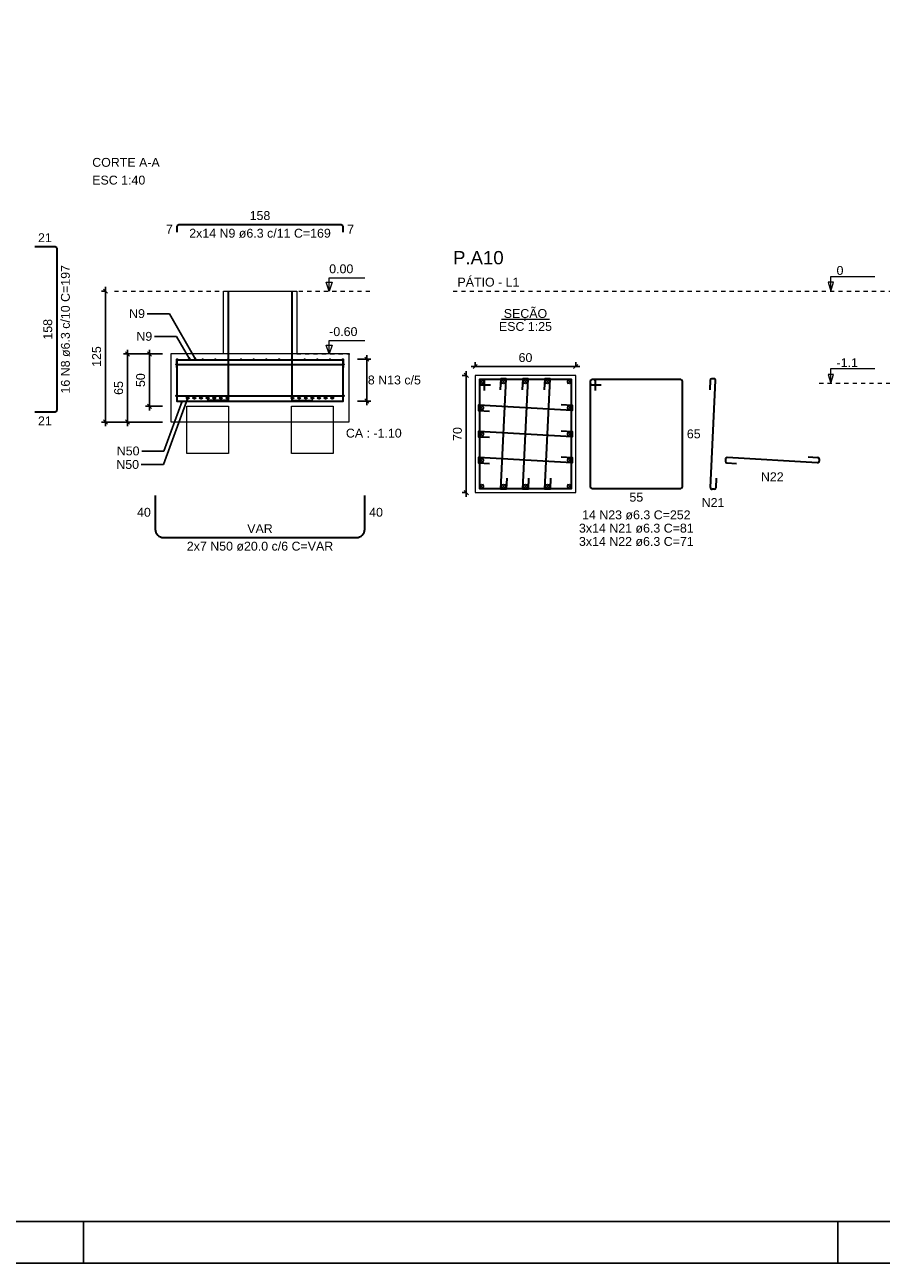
# Model space of a CAD drawing. Header units: millimetres. Extents: x 10 to 1250, y -62 to 528.
# Tile 305 of 656: x 555 to 576, y 69 to 98. Entities that reach past the tile are written whole.
import ezdxf

# ---------------------------------------------------------------- set-up
doc = ezdxf.new("R2010")
doc.units = ezdxf.units.MM
doc.header["$LTSCALE"] = 0.05
doc.linetypes.add('DOT', pattern=[6.35, 0, -6.35])
for name, color, linetype, lineweight in [('Descrição da armadura', 7, 'Continuous', 5), ('DT-Barras na forma', 2, 'Continuous', 30), ('DT-Barras no corte', 5, 'Continuous', 5), ('DT-Barras rebatidas', 2, 'Continuous', 30), ('DT-Cotas', 9, 'Continuous', 5), ('DT-Forma', 5, 'Continuous', 5), ('DT-Pontilhado', 9, 'DOT', 5), ('DT-Textos', 7, 'Continuous', 5), ('DT-Título', 3, 'Continuous', 20), ('Textos armaduras', 7, 'Continuous', 5)]:
    doc.layers.add(name, color=color, linetype=linetype, lineweight=lineweight)
doc.layers.add('FOLHA_PADRÃO', color=7, linetype='Continuous')
doc.styles.add('Arial', font='arial.ttf')
doc.styles.get("Standard").update_dxf_attribs({"font": 'arial.ttf'})
doc.dimstyles.get("Standard").update_dxf_attribs({"dimtxt": 0.18, "dimasz": 0.18, "dimexe": 0.18, "dimexo": 0.0625, "dimgap": 0.1, "dimtad": 1, "dimzin": 0, "dimdsep": 46, "dimtxsty": 'Standard', "dimblk": 'OBLIQUE', "dimcen": 0.1, "dimadec": 0, "dimazin": 0, "dimtfac": 1, "dimtofl": 0, "dimtmove": 0, "dimatfit": 3, "dimldrblk": 'OBLIQUE', "dimfxl": 1, "dimtolj": 1, "dimtzin": 0, "dimarcsym": 1})
doc.dimstyles.new('UM_25.000000', dxfattribs={"dimtxt": 0.18, "dimasz": 0.1, "dimexe": 0.1, "dimexo": 0.2, "dimgap": 0, "dimtad": 1, "dimtih": 1, "dimtoh": 1, "dimdec": 1, "dimlfac": 25, "dimzin": 0, "dimdsep": 46, "dimtxsty": 'Standard', "dimcen": 0.09, "dimdle": 0.1, "dimadec": 1, "dimazin": 2, "dimtfac": 1, "dimtdec": 4, "dimtofl": 0, "dimtmove": 0, "dimatfit": 3, "dimfxl": 1, "dimtolj": 1, "dimarcsym": 0})
doc.dimstyles.new('UM_40.000000', dxfattribs={"dimtxt": 0.18, "dimasz": 0.1, "dimexe": 0.1, "dimexo": 0.2, "dimgap": 0, "dimtad": 1, "dimtih": 1, "dimtoh": 1, "dimdec": 1, "dimlfac": 40, "dimzin": 0, "dimdsep": 46, "dimtxsty": 'Standard', "dimcen": 0.09, "dimdle": 0.1, "dimadec": 1, "dimazin": 2, "dimtfac": 1, "dimtdec": 4, "dimtofl": 0, "dimtmove": 0, "dimatfit": 3, "dimfxl": 1, "dimtolj": 1, "dimarcsym": 0})

# ---------------------------------------------------------------- blocks, each defined once
blk = doc.blocks.new('A1EST. 1500')
at = {"layer": 'FOLHA_PADRÃO', "color": 1, "linetype": 'Continuous'}
for p, q in [((77.5, 0), (77.5, 1)), ((95.5, 0), (95.5, 1)), ((0, 0), (150.008, 0))]:
    blk.add_line(p, q, dxfattribs=at)
at = {"layer": 'FOLHA_PADRÃO', "color": 6, "linetype": 'Continuous'}
blk.add_lwpolyline([(149, 58.4), (149, 1), (1, 1), (1, 58.4), (149, 58.4)], dxfattribs=at)
blk = doc.blocks.new('_Oblique')
at = {"color": 0, "linetype": 'ByBlock', "lineweight": -2}
blk.add_line((-0.5, -0.5), (0.5, 0.5), dxfattribs=at)
blk = doc.blocks.new('*D987')
at = {"layer": 'Defpoints', "color": 0, "transparency": 16777216}
for p in [(566.066, 89.731), (565.854, 86.931), (566.066, 86.931)]:
    blk.add_point(p, dxfattribs=at)
at = {"layer": 'DT-Cotas', "color": 0, "lineweight": -2, "transparency": 16777216}
for p, q in [((565.866, 89.731), (565.754, 89.731)), ((565.854, 89.831), (565.854, 86.831)), ((565.866, 86.931), (565.754, 86.931))]:
    blk.add_line(p, q, dxfattribs=at)
at = {"layer": 'DT-Cotas', "color": 0, "lineweight": -2, "transparency": 16777216, "xscale": 0.1, "yscale": 0.1, "zscale": 0.1}
for p, rotation in [((565.854, 89.731), 90), ((565.854, 86.931), 270)]:
    blk.add_blockref('_Oblique', p, dxfattribs=dict(at, rotation=rotation))
at = {"layer": 'DT-Cotas', "transparency": 16777216, "insert": (565.642, 88.331), "char_height": 0.2118, "attachment_point": 5, "rotation": 90, "style": 'Arial'}
blk.add_mtext('\\A1;70', dxfattribs=at)
blk = doc.blocks.new('*D988')
at = {"layer": 'Defpoints', "color": 0, "transparency": 16777216}
for p in [(568.466, 89.943), (566.066, 89.731), (568.466, 89.731)]:
    blk.add_point(p, dxfattribs=at)
at = {"layer": 'DT-Cotas', "color": 0, "lineweight": -2, "transparency": 16777216}
for p, q in [((565.966, 89.943), (568.566, 89.943)), ((566.066, 89.931), (566.066, 90.043)), ((568.466, 89.931), (568.466, 90.043))]:
    blk.add_line(p, q, dxfattribs=at)
at = {"layer": 'DT-Cotas', "color": 0, "lineweight": -2, "transparency": 16777216, "xscale": 0.1, "yscale": 0.1, "zscale": 0.1, "rotation": 180}
blk.add_blockref('_Oblique', (566.066, 89.943), dxfattribs=at)
at = {"layer": 'DT-Cotas', "color": 0, "lineweight": -2, "transparency": 16777216, "xscale": 0.1, "yscale": 0.1, "zscale": 0.1}
blk.add_blockref('_Oblique', (568.466, 89.943), dxfattribs=at)
at = {"layer": 'DT-Cotas', "transparency": 16777216, "insert": (567.266, 90.155), "char_height": 0.2118, "attachment_point": 5, "rotation": 0.0057, "style": 'Arial'}
blk.add_mtext('\\A1;60', dxfattribs=at)
blk = doc.blocks.new('*D980')
at = {"layer": 'Defpoints', "color": 0, "transparency": 16777216}
for p in [(558.805, 90.243), (558.293, 88.993), (558.805, 88.993)]:
    blk.add_point(p, dxfattribs=at)
at = {"layer": 'DT-Cotas', "color": 0, "lineweight": -2, "transparency": 16777216}
for p, q in [((558.605, 90.243), (558.193, 90.243)), ((558.293, 90.343), (558.293, 88.893)), ((558.605, 88.993), (558.193, 88.993))]:
    blk.add_line(p, q, dxfattribs=at)
at = {"layer": 'DT-Cotas', "color": 0, "lineweight": -2, "transparency": 16777216, "xscale": 0.1, "yscale": 0.1, "zscale": 0.1}
for p, rotation in [((558.293, 90.243), 90), ((558.293, 88.993), 270)]:
    blk.add_blockref('_Oblique', p, dxfattribs=dict(at, rotation=rotation))
at = {"layer": 'DT-Cotas', "transparency": 16777216, "insert": (558.081, 89.618), "char_height": 0.2118, "attachment_point": 5, "rotation": 90, "style": 'Arial'}
blk.add_mtext('\\A1;50', dxfattribs=at)
blk = doc.blocks.new('*D981')
at = {"layer": 'Defpoints', "color": 0, "transparency": 16777216}
for p in [(558.805, 90.243), (557.768, 88.618), (558.805, 88.618)]:
    blk.add_point(p, dxfattribs=at)
at = {"layer": 'DT-Cotas', "color": 0, "lineweight": -2, "transparency": 16777216}
for p, q in [((558.605, 90.243), (557.668, 90.243)), ((557.768, 90.343), (557.768, 88.518)), ((558.605, 88.618), (557.668, 88.618))]:
    blk.add_line(p, q, dxfattribs=at)
at = {"layer": 'DT-Cotas', "color": 0, "lineweight": -2, "transparency": 16777216, "xscale": 0.1, "yscale": 0.1, "zscale": 0.1}
for p, rotation in [((557.768, 90.243), 90), ((557.768, 88.618), 270)]:
    blk.add_blockref('_Oblique', p, dxfattribs=dict(at, rotation=rotation))
at = {"layer": 'DT-Cotas', "transparency": 16777216, "insert": (557.556, 89.431), "char_height": 0.2118, "attachment_point": 5, "rotation": 90, "style": 'Arial'}
blk.add_mtext('\\A1;65', dxfattribs=at)
blk = doc.blocks.new('*D982')
at = {"layer": 'Defpoints', "color": 0, "transparency": 16777216}
for p in [(557.455, 91.743), (557.243, 88.618), (558.805, 88.618)]:
    blk.add_point(p, dxfattribs=at)
at = {"layer": 'DT-Cotas', "color": 0, "lineweight": -2, "transparency": 16777216}
for p, q in [((557.255, 91.743), (557.143, 91.743)), ((557.243, 91.843), (557.243, 88.518)), ((558.605, 88.618), (557.143, 88.618))]:
    blk.add_line(p, q, dxfattribs=at)
at = {"layer": 'DT-Cotas', "color": 0, "lineweight": -2, "transparency": 16777216, "xscale": 0.1, "yscale": 0.1, "zscale": 0.1}
for p, rotation in [((557.243, 91.743), 90), ((557.243, 88.618), 270)]:
    blk.add_blockref('_Oblique', p, dxfattribs=dict(at, rotation=rotation))
at = {"layer": 'DT-Cotas', "transparency": 16777216, "insert": (557.031, 90.181), "char_height": 0.2118, "attachment_point": 5, "rotation": 90, "style": 'Arial'}
blk.add_mtext('\\A1;125', dxfattribs=at)
blk = doc.blocks.new('*D992')
at = {"layer": 'Defpoints', "color": 0, "transparency": 16777216}
for p in [(563.055, 90.118), (563.055, 89.118), (563.479, 89.118)]:
    blk.add_point(p, dxfattribs=at)
at = {"layer": 'DT-Cotas', "color": 0, "lineweight": -2, "transparency": 16777216}
for p, q in [((563.479, 90.218), (563.479, 89.018)), ((563.255, 90.118), (563.579, 90.118)), ((563.255, 89.118), (563.579, 89.118))]:
    blk.add_line(p, q, dxfattribs=at)
at = {"layer": 'DT-Cotas', "color": 0, "lineweight": -2, "transparency": 16777216, "xscale": 0.1, "yscale": 0.1, "zscale": 0.1}
for p, rotation in [((563.479, 90.118), 90), ((563.479, 89.118), 270)]:
    blk.add_blockref('_Oblique', p, dxfattribs=dict(at, rotation=rotation))

msp = doc.modelspace()

# ---------------------------------------------------------------- linework, layer by layer
at = {"layer": 'DT-Barras na forma'}
for p, q in [((558.9379, 89.9935), (562.9221, 89.9935)), ((558.9379, 89.2435), (562.9221, 89.2435))]:
    msp.add_line(p, q, dxfattribs=at)
for points in [[(560.1675, 91.7435), (560.1675, 89.131), (559.6675, 89.131)], [(561.6925, 91.7435), (561.6925, 89.131), (562.1925, 89.131)], [(558.9458, 90.1185), (558.9458, 89.1185), (562.9143, 89.1185), (562.9143, 90.1185)], [(558.9458, 89.9216), (558.9458, 90.1027), (562.9143, 90.1027), (562.9143, 89.9216)], [(566.2919, 89.3684), (566.2919, 89.6314), (566.1659, 89.6314), (566.1659, 87.0314), (568.3659, 87.0314), (568.3659, 89.6314), (566.1659, 89.6314), (566.1659, 89.5054), (566.4289, 89.5054)], [(566.8182, 87.2757), (566.8055, 87.013), (566.6783, 87.013), (566.8055, 89.6498), (566.6783, 89.6498), (566.6657, 89.3871)], [(567.3422, 87.2757), (567.3295, 87.013), (567.2023, 87.013), (567.3295, 89.6498), (567.2023, 89.6498), (567.1897, 89.3871)], [(567.8662, 87.2757), (567.8535, 87.013), (567.7263, 87.013), (567.8535, 89.6498), (567.7263, 89.6498), (567.7137, 89.3871)], [(568.1218, 89.0339), (568.3843, 89.019), (568.3843, 88.8918), (566.1475, 89.019), (566.1475, 88.8918), (566.4101, 88.8768)], [(568.1218, 88.4099), (568.3843, 88.395), (568.3843, 88.2678), (566.1475, 88.395), (566.1475, 88.2678), (566.4101, 88.2528)], [(568.1218, 87.7859), (568.3843, 87.771), (568.3843, 87.6438), (566.1475, 87.771), (566.1475, 87.6438), (566.4101, 87.6288)]]:
    msp.add_lwpolyline(points, dxfattribs=at)
for centre, radius in [((558.9379, 89.9935), 0.00788), ((558.9458, 90.1185), 0), ((558.9458, 90.1185), 0), ((558.9536, 90.1106), 0.00788), ((559.2577, 90.1106), 0.00788), ((559.5618, 90.1106), 0.00788), ((559.8658, 90.1106), 0.00788), ((560.1699, 90.1106), 0.00788), ((560.4739, 90.1106), 0.00788), ((560.778, 90.1106), 0.00788), ((561.082, 90.1106), 0.00788), ((561.3861, 90.1106), 0.00788), ((561.6902, 90.1106), 0.00788), ((561.9942, 90.1106), 0.00788), ((562.2983, 90.1106), 0.00788), ((562.6023, 90.1106), 0.00788), ((562.9064, 90.1106), 0.00788), ((562.9221, 89.9935), 0.00788), ((558.9379, 89.2435), 0.00788), ((559.205, 89.1935), 0.025), ((559.3633, 89.1935), 0.025), ((559.5217, 89.1935), 0.025), ((559.68, 89.1935), 0.025), ((559.8383, 89.1935), 0.025), ((559.9967, 89.1935), 0.025), ((560.155, 89.1935), 0.025), ((561.705, 89.1935), 0.025), ((561.8633, 89.1935), 0.025), ((562.0217, 89.1935), 0.025), ((562.18, 89.1935), 0.025), ((562.3383, 89.1935), 0.025), ((562.4967, 89.1935), 0.025), ((562.655, 89.1935), 0.025), ((562.9221, 89.2435), 0.00788)]:
    msp.add_circle(centre, radius, dxfattribs=at)
at = {"layer": 'DT-Barras no corte'}
for p, q in [((566.1699, 89.5314), (566.2659, 89.6274)), ((566.1699, 89.6274), (566.2659, 89.5314)), ((566.6939, 89.5314), (566.7899, 89.6274)), ((566.6939, 89.6274), (566.7899, 89.5314)), ((567.2179, 89.5314), (567.3139, 89.6274)), ((567.2179, 89.6274), (567.3139, 89.5314)), ((567.7419, 89.5314), (567.8379, 89.6274)), ((567.7419, 89.6274), (567.8379, 89.5314)), ((568.2659, 89.5314), (568.3619, 89.6274)), ((568.2659, 89.6274), (568.3619, 89.5314)), ((566.1699, 88.9074), (566.2659, 89.0034)), ((566.1699, 89.0034), (566.2659, 88.9074)), ((568.2659, 88.9074), (568.3619, 89.0034)), ((568.2659, 89.0034), (568.3619, 88.9074)), ((566.1699, 88.2834), (566.2659, 88.3794)), ((566.1699, 88.3794), (566.2659, 88.2834)), ((568.2659, 88.2834), (568.3619, 88.3794)), ((568.2659, 88.3794), (568.3619, 88.2834)), ((566.1699, 87.6594), (566.2659, 87.7554)), ((566.1699, 87.7554), (566.2659, 87.6594)), ((568.2659, 87.6594), (568.3619, 87.7554)), ((568.2659, 87.7554), (568.3619, 87.6594)), ((566.1699, 87.0354), (566.2659, 87.1314)), ((566.1699, 87.1314), (566.2659, 87.0354)), ((566.6939, 87.0354), (566.7899, 87.1314)), ((566.6939, 87.1314), (566.7899, 87.0354)), ((567.2179, 87.0354), (567.3139, 87.1314)), ((567.2179, 87.1314), (567.3139, 87.0354)), ((567.7419, 87.0354), (567.8379, 87.1314)), ((567.7419, 87.1314), (567.8379, 87.0354)), ((568.2659, 87.0354), (568.3619, 87.1314)), ((568.2659, 87.1314), (568.3619, 87.0354))]:
    msp.add_line(p, q, dxfattribs=at)
for centre in [(566.2179, 89.5794), (566.7419, 89.5794), (567.2659, 89.5794), (567.7899, 89.5794), (568.3139, 89.5794), (566.2179, 88.9554), (568.3139, 88.9554), (566.2179, 88.3314), (568.3139, 88.3314), (566.2179, 87.7074), (568.3139, 87.7074), (566.2179, 87.0834), (566.7419, 87.0834), (567.2659, 87.0834), (567.7899, 87.0834), (568.3139, 87.0834)]:
    msp.add_circle(centre, 0.048, dxfattribs=at)
at = {"layer": 'DT-Barras rebatidas'}
for p, q in [((558.955, 93.1508), (558.955, 93.2926)), ((558.9944, 93.332), (562.8656, 93.332)), ((562.905, 93.2926), (562.905, 93.1508)), ((555.5529, 92.807), (556.0389, 92.807)), ((556.0783, 92.7676), (556.0783, 88.8963)), ((568.9, 89.6314), (568.8496, 89.6314)), ((570.974, 89.6314), (568.8496, 89.6314)), ((571.6778, 89.6138), (571.6669, 89.3871)), ((571.6815, 87.0526), (571.8049, 89.6102)), ((571.7671, 89.6498), (571.7156, 89.6498)), ((568.8118, 89.5936), (568.8118, 87.0692)), ((568.8118, 89.5936), (568.8118, 89.5432)), ((568.8496, 89.5054), (569.0748, 89.5054)), ((568.9378, 89.3684), (568.9378, 89.5936)), ((571.0118, 87.0692), (571.0118, 89.5936)), ((556.0389, 88.857), (555.5529, 88.857)), ((572.0387, 87.731), (572.0387, 87.6795)), ((572.0743, 87.6417), (572.3013, 87.6288)), ((574.2355, 87.646), (572.0786, 87.7687)), ((574.0129, 87.7859), (574.2398, 87.773)), ((574.2755, 87.7353), (574.2755, 87.6838)), ((571.8195, 87.2757), (571.8085, 87.049)), ((568.8496, 87.0314), (570.974, 87.0314)), ((571.7708, 87.013), (571.7193, 87.013)), ((558.4306, 86.86), (558.4306, 86.06)), ((563.4294, 86.06), (563.4294, 86.86)), ((558.6306, 85.86), (563.2294, 85.86))]:
    msp.add_line(p, q, dxfattribs=at)
for centre, radius, start, end in [((558.9944, 93.2926), 0.0394, 90, 180), ((562.8656, 93.2926), 0.0394, 0, 90), ((556.0389, 92.7676), 0.0394, 0, 90), ((568.8496, 89.5936), 0.0378, 90, 180), ((568.8496, 89.5936), 0.0378, 90, 180), ((568.9, 89.5936), 0.0378, 0, 90), ((570.974, 89.5936), 0.0378, 0, 90), ((571.7156, 89.612), 0.0378, 90, 177.23818), ((571.7671, 89.612), 0.0378, 357.23818, 90), ((568.8496, 89.5432), 0.0378, 180, 270), ((556.0389, 88.8963), 0.0394, 270, 0), ((572.0765, 87.731), 0.0378, 86.74527, 180), ((572.0765, 87.6795), 0.0378, 180, 266.74527), ((574.2377, 87.6838), 0.0378, 266.74527, 0), ((574.2377, 87.7353), 0.0378, 0, 86.74527), ((568.8496, 87.0692), 0.0378, 180, 270), ((570.974, 87.0692), 0.0378, 270, 0), ((571.7193, 87.0508), 0.0378, 177.23818, 270), ((571.7708, 87.0508), 0.0378, 270, 357.23818), ((558.6306, 86.06), 0.2, 180, 270), ((563.2294, 86.06), 0.2, 270, 0)]:
    msp.add_arc(centre, radius, start, end, dxfattribs=at)
at = {"layer": 'DT-Forma'}
for points in [[(560.055, 90.2435), (560.055, 91.7435), (561.805, 91.7435), (561.805, 90.2435), (560.055, 90.2435)], [(558.805, 90.2435), (558.805, 88.6185), (563.055, 88.6185), (563.055, 90.2435), (558.805, 90.2435)], [(566.0659, 86.9314), (568.4659, 86.9314), (568.4659, 89.7314), (566.0659, 89.7314), (566.0659, 86.9314)], [(559.18, 87.8685), (559.18, 88.9935), (560.18, 88.9935), (560.18, 87.8685), (559.18, 87.8685)], [(561.68, 87.8685), (561.68, 88.9935), (562.68, 88.9935), (562.68, 87.8685), (561.68, 87.8685)]]:
    msp.add_lwpolyline(points, close=True, dxfattribs=at)
at = {"layer": 'DT-Pontilhado', "ltscale": 0.2}
for p, q in [((557.455, 91.7435), (563.655, 91.7435)), ((565.5364, 91.7435), (578.5424, 91.7435)), ((561.805, 90.2435), (563.0758, 90.2435)), ((574.2755, 89.5435), (578.5424, 89.5435))]:
    msp.add_line(p, q, dxfattribs=at)
at = {"layer": 'DT-Textos'}
msp.add_line((566.6937, 91.0763), (567.8381, 91.0763), dxfattribs=at)
for points in [[(562.5816, 91.7435), (562.5816, 92.0612), (563.4288, 92.0612)], [(574.5508, 91.7435), (574.6144, 91.9553), (574.4873, 91.9553), (574.5508, 91.7435), (574.5508, 92.0935), (575.6008, 92.0935)], [(562.5816, 90.2435), (562.5816, 90.5612), (563.4288, 90.5612)], [(574.5508, 89.5435), (574.6144, 89.7553), (574.4873, 89.7553), (574.5508, 89.5435), (574.5508, 89.8935), (575.6008, 89.8935)]]:
    msp.add_lwpolyline(points, dxfattribs=at)
for points in [[(562.6522, 91.9553), (562.5816, 91.7435), (562.511, 91.9553), (562.6522, 91.9553)], [(562.6522, 90.4553), (562.5816, 90.2435), (562.511, 90.4553), (562.6522, 90.4553)]]:
    msp.add_lwpolyline(points, close=True, dxfattribs=at)

# ---------------------------------------------------------------- block references
msp.add_blockref('A1EST. 1500', (479.22, 68.5322))

# ---------------------------------------------------------------- texts
at = {"layer": 'Descrição da armadura', "linetype": 'Continuous', "char_height": 0.2118, "attachment_point": 8, "line_spacing_factor": 0.798, "style": 'Arial'}
for s, insert, width in [('2x14 N9 ø6.3 c/11 C=169', (560.93, 93.0143), 6.777498), ('8 N13 c/5', (564.1369, 89.5126), 2.507973), ('N22', (573.1571, 87.2052), 1.088351), ('N21', (571.7432, 86.5894), 1.088351), ('14 N23 ø6.3 C=252', (569.9118, 86.2901), 5.194653), ('3x14 N21 ø6.3 C=81', (569.9118, 85.9724), 5.423355), ('2x7 N50 ø20.0 c/6 C=VAR', (560.93, 85.5423), 7.007509), ('3x14 N22 ø6.3 C=71', (569.9118, 85.6547), 5.423355)]:
    msp.add_mtext(s, dxfattribs=dict(at, insert=insert, width=width))
at = {"layer": 'Descrição da armadura', "linetype": 'Continuous', "insert": (556.396, 90.832), "char_height": 0.2118, "width": 6.150907, "attachment_point": 8, "rotation": 90, "line_spacing_factor": 0.798, "style": 'Arial'}
msp.add_mtext('16 N8 ø6.3 c/10 C=197', dxfattribs=at)
at = {"layer": 'DT-Cotas', "linetype": 'Continuous', "char_height": 0.2118, "attachment_point": 9, "line_spacing_factor": 0.798, "style": 'Arial'}
for s, insert, width in [('N9', (558.184, 91.0974), 0.758398), ('N9', (558.3575, 90.555), 0.758398), ('N50', (558.0537, 87.8184), 1.088351), ('N50', (558.043, 87.4954), 1.088351)]:
    msp.add_mtext(s, dxfattribs=dict(at, insert=insert, width=width))
at = {"layer": 'DT-Textos', "char_height": 0.2118, "attachment_point": 7, "line_spacing_factor": 0.798, "style": 'Arial'}
for s, insert, width in [('CORTE A-A', (556.9255, 94.7087), 3.190327), ('ESC 1:40', (556.9255, 94.2851), 2.507973), ('0.00', (562.5816, 92.1671), 1.140404), ('0', (574.6908, 92.1285), 0.325871), ('-0.60', (562.5816, 90.6671), 1.335526), ('-1.1', (574.6908, 89.9285), 1.009655), ('CA : -1.10', (562.98, 88.2435), 2.637863)]:
    msp.add_mtext(s, dxfattribs=dict(at, insert=insert, width=width))
at = {"layer": 'DT-Textos', "linetype": 'Continuous', "char_height": 0.2118, "line_spacing_factor": 0.798, "style": 'Arial'}
for s, insert, width, attachment_point in [('PÁTIO - L1', (565.6423, 91.8494), 2.930546, 7), ('SEÇÃO', (567.2661, 91.0378), 2.051353, 8), ('ESC 1:25', (567.2659, 90.7904), 2.507973, 8)]:
    msp.add_mtext(s, dxfattribs=dict(at, insert=insert, width=width, attachment_point=attachment_point))
at = {"layer": 'DT-Título', "linetype": 'Continuous', "insert": (565.5364, 92.3789), "char_height": 0.3177, "width": 2.660275, "attachment_point": 7, "line_spacing_factor": 0.798, "style": 'Arial'}
msp.add_mtext('P.A10', dxfattribs=at)
at = {"layer": 'Textos armaduras', "linetype": 'Continuous', "char_height": 0.2118, "attachment_point": 7, "line_spacing_factor": 0.798, "style": 'Arial'}
for s, insert, width in [('158', (560.6825, 93.4379), 0.989858), ('21', (555.631, 92.9129), 0.659905), ('7', (558.6841, 93.1158), 0.329953), ('7', (563.0109, 93.1158), 0.329953), ('21', (555.631, 88.5393), 0.659905), ('65', (571.1177, 88.2255), 0.659905), ('55', (569.7469, 86.7137), 0.659905), ('40', (557.9948, 86.3541), 0.659905), ('40', (563.5353, 86.3541), 0.659905), ('VAR', (560.625, 85.9659), 1.219869)]:
    msp.add_mtext(s, dxfattribs=dict(at, insert=insert, width=width))
at = {"layer": 'Textos armaduras', "linetype": 'Continuous', "insert": (555.9724, 90.5845), "char_height": 0.2118, "width": 0.989858, "attachment_point": 7, "rotation": 90, "line_spacing_factor": 0.798, "style": 'Arial'}
msp.add_mtext('158', dxfattribs=at)

# ---------------------------------------------------------------- dimensions: what is measured, and where the dimension line sits
at = {"layer": 'DT-Cotas'}
for base, p1, p2, dimstyle, override, picture, middle in [((557.2432, 88.6185), (557.455, 91.7435), (558.805, 88.6185), 'UM_40.000000', {"dimtxt": 0.2118, "dimasz": 0.1, "dimexe": 0.1, "dimexo": 0.2, "dimtad": 1, "dimtih": 0, "dimtoh": 0, "dimdec": 1, "dimlfac": 40, "dimzin": 8, "dimtxsty": 'Arial', "dimblk": 'Oblique', "dimblk1": 'Oblique', "dimblk2": 'Oblique', "dimsah": 1, "dimdle": 0.1, "dimse1": 0, "dimse2": 0, "dimclrt": 256, "dimadec": 1, "dimazin": 3, "dimtmove": 2, "dimldrblk": 'Oblique'}, '*D982', (557.0314, 90.181)), ((557.7682, 88.6185), (558.805, 90.2435), (558.805, 88.6185), 'UM_40.000000', {"dimtxt": 0.2118, "dimasz": 0.1, "dimexe": 0.1, "dimexo": 0.2, "dimtad": 1, "dimtih": 0, "dimtoh": 0, "dimdec": 1, "dimlfac": 40, "dimzin": 8, "dimtxsty": 'Arial', "dimblk": 'Oblique', "dimblk1": 'Oblique', "dimblk2": 'Oblique', "dimsah": 1, "dimdle": 0.1, "dimse1": 0, "dimse2": 0, "dimclrt": 256, "dimadec": 1, "dimazin": 3, "dimtmove": 2, "dimldrblk": 'Oblique'}, '*D981', (557.5564, 89.431)), ((558.2932, 88.9935), (558.805, 90.2435), (558.805, 88.9935), 'UM_40.000000', {"dimtxt": 0.2118, "dimasz": 0.1, "dimexe": 0.1, "dimexo": 0.2, "dimtad": 1, "dimtih": 0, "dimtoh": 0, "dimdec": 1, "dimlfac": 40, "dimzin": 8, "dimtxsty": 'Arial', "dimblk": 'Oblique', "dimblk1": 'Oblique', "dimblk2": 'Oblique', "dimsah": 1, "dimdle": 0.1, "dimse1": 0, "dimse2": 0, "dimclrt": 256, "dimadec": 1, "dimazin": 3, "dimtmove": 2, "dimldrblk": 'Oblique'}, '*D980', (558.0814, 89.6185)), ((565.8541, 86.9314), (566.0659, 89.7314), (566.0659, 86.9314), 'UM_25.000000', {"dimtxt": 0.2118, "dimasz": 0.1, "dimexe": 0.1, "dimexo": 0.2, "dimtad": 1, "dimtih": 0, "dimtoh": 0, "dimdec": 1, "dimlfac": 25, "dimzin": 8, "dimtxsty": 'Arial', "dimblk": 'Oblique', "dimblk1": 'Oblique', "dimblk2": 'Oblique', "dimsah": 1, "dimdle": 0.1, "dimse1": 0, "dimse2": 0, "dimclrt": 256, "dimadec": 1, "dimazin": 3, "dimtmove": 2, "dimldrblk": 'Oblique'}, '*D987', (565.6423, 88.3314))]:
    dim = msp.add_linear_dim(base=base, p1=p1, p2=p2, angle=90, dimstyle=dimstyle, override=override, dxfattribs=at)
    dim.commit()
    dim.dimension.update_dxf_attribs({"geometry": picture, "text_midpoint": middle, "dimtype": 160, "text_rotation": 90})
dim = msp.add_linear_dim(base=(563.4786, 89.1185), p1=(563.055, 90.1185), p2=(563.055, 89.1185), angle=90, text=' ', dimstyle='UM_40.000000', override={"dimtxt": 0.2118, "dimasz": 0.1, "dimexe": 0.1, "dimexo": 0.2, "dimtad": 1, "dimtih": 0, "dimtoh": 0, "dimdec": 1, "dimlfac": 40, "dimzin": 8, "dimtxsty": 'Arial', "dimblk": 'Oblique', "dimblk1": 'Oblique', "dimblk2": 'Oblique', "dimsah": 1, "dimdle": 0.1, "dimse1": 0, "dimse2": 0, "dimclrt": 256, "dimadec": 1, "dimazin": 3, "dimtmove": 2, "dimldrblk": 'Oblique'}, dxfattribs=at)
dim.commit()
dim.dimension.update_dxf_attribs({"geometry": '*D992', "text_midpoint": (563.2668, 89.6185), "dimtype": 160, "text_rotation": 90})
dim = msp.add_linear_dim(base=(568.4659, 89.9432), p1=(566.0659, 89.7314), p2=(568.4659, 89.7314), dimstyle='UM_25.000000', override={"dimtxt": 0.2118, "dimasz": 0.1, "dimexe": 0.1, "dimexo": 0.2, "dimtad": 1, "dimtih": 0, "dimtoh": 0, "dimdec": 1, "dimlfac": 25, "dimzin": 8, "dimtxsty": 'Arial', "dimblk": 'Oblique', "dimblk1": 'Oblique', "dimblk2": 'Oblique', "dimsah": 1, "dimdle": 0.1, "dimse1": 0, "dimse2": 0, "dimclrt": 256, "dimadec": 1, "dimazin": 3, "dimtmove": 2, "dimldrblk": 'Oblique'}, dxfattribs=at)
dim.commit()
dim.dimension.update_dxf_attribs({"geometry": '*D988', "text_midpoint": (567.2659, 90.155), "dimtype": 160, "text_rotation": 0.00573})

# ---------------------------------------------------------------- leaders
for points in [[(559.4018, 90.1027), (558.7664, 91.2033), (558.2369, 91.2033)], [(559.2577, 90.1106), (558.94, 90.6609), (558.4105, 90.6609)], [(559.205, 89.1935), (558.6255, 87.6013), (558.096, 87.6013)], [(559.0708, 89.1185), (558.6361, 87.9243), (558.1066, 87.9243)]]:
    msp.add_leader(points, dimstyle='Standard', override={"dimasz": 0.05, "dimldrblk": 'Closed'}, dxfattribs=at)

doc.saveas('drawing.dxf')
